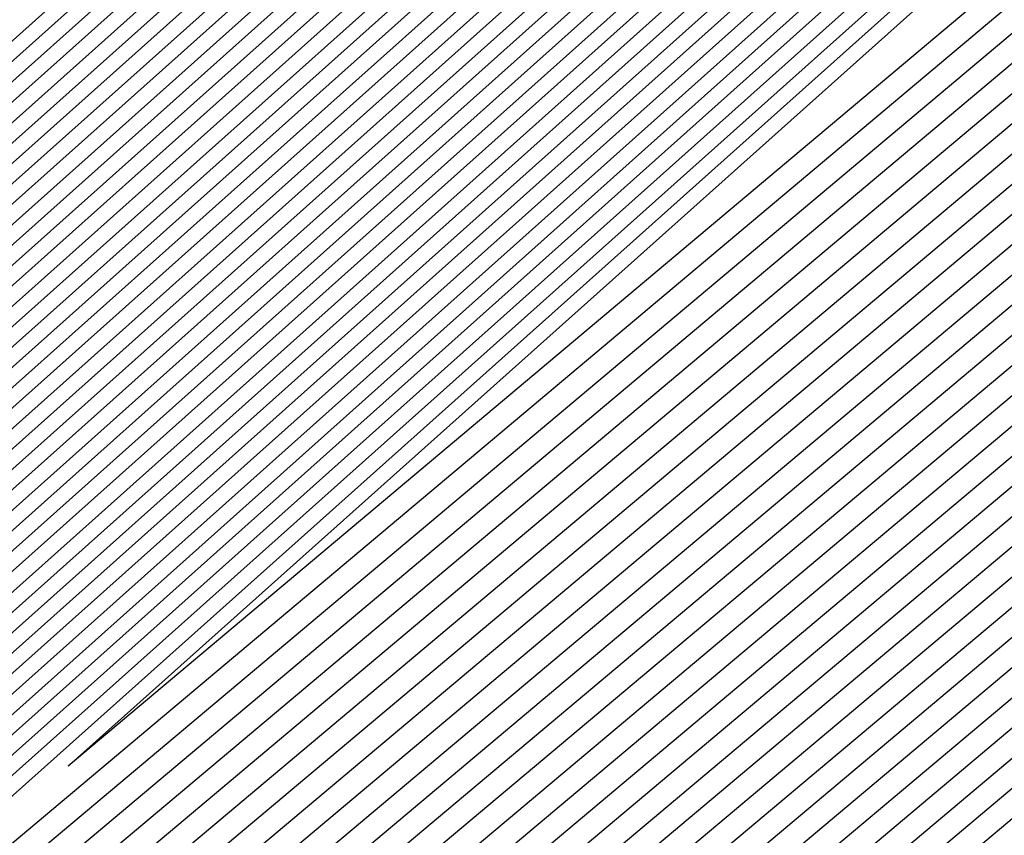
# Model space of a CAD drawing. Extents: x 3249832 to 3255657, y 13789405 to 13793316.
# Tile 855 of 1056: x 3253210.055 to 3253210.192, y 13791258.783 to 13791258.897. Entities that reach past the tile are written whole.
import ezdxf

# ---------------------------------------------------------------- set-up
doc = ezdxf.new("R2010")
doc.units = 0
doc.header["$LTSCALE"] = 100
doc.header["$MEASUREMENT"] = 0
for name, color, linetype in [('GRATIO_03231_CON', 1, 'CONTINUOUS'), ('GRATIO_0323_ICON', 1, 'CONTINUOUS'), ('TARGETS_EAST', 7, 'CONTINUOUS')]:
    doc.layers.add(name, color=color, linetype=linetype)

# ---------------------------------------------------------------- blocks, each defined once
blk = doc.blocks.new('Gratio_032316_contours')
at = {"layer": 'GRATIO_03231_CON', "color": 5, "linetype": 'Continuous', "flags": 128}
for points in [[(3253267.45197, 13791308.0417), (3253256.11611, 13791298.17904), (3253249.75157, 13791292.70133), (3253247.37744, 13791290.71635), (3253247.01692, 13791290.45633), (3253246.63197, 13791290.11838), (3253243.93961, 13791287.75913), (3253236.59567, 13791281.40012), (3253223.80812, 13791270.3942), (3253210.99376, 13791259.41951), (3253205.12157, 13791254.48556), (3253205.12157, 13791254.48556), (3253210.84129, 13791259.59433), (3253223.52577, 13791270.7179), (3253236.22858, 13791281.82086), (3253243.54593, 13791288.21014), (3253246.24446, 13791290.562), (3253246.6334, 13791290.89508), (3253246.97089, 13791291.1809), (3253249.31072, 13791293.20273), (3253255.65559, 13791298.69674), (3253267.00898, 13791308.52897)], [(3253267.33685, 13791307.94442), (3253256.06434, 13791298.13691), (3253249.73535, 13791292.68985), (3253247.37447, 13791290.71599), (3253247.01598, 13791290.45741), (3253246.6323, 13791290.12049), (3253243.9486, 13791287.76879), (3253236.62821, 13791281.43018), (3253223.88168, 13791270.45956), (3253211.10843, 13791259.52008), (3253205.25508, 13791254.60195), (3253205.25508, 13791254.60195), (3253210.95645, 13791259.69434), (3253223.60023, 13791270.78223), (3253236.2623, 13791281.84957), (3253243.55619, 13791288.21834), (3253246.2461, 13791290.56262), (3253246.63389, 13791290.89451), (3253246.96969, 13791291.17852), (3253249.29667, 13791293.18879), (3253255.60626, 13791298.65187), (3253266.8963, 13791308.42902)], [(3253267.22172, 13791307.84715), (3253256.01257, 13791298.09479), (3253249.71913, 13791292.67838), (3253247.37151, 13791290.71563), (3253247.01503, 13791290.45848), (3253246.63263, 13791290.1226), (3253243.95758, 13791287.77846), (3253236.66075, 13791281.46024), (3253223.95525, 13791270.52492), (3253211.2231, 13791259.62065), (3253205.38858, 13791254.71835), (3253205.38859, 13791254.71835), (3253211.07161, 13791259.79435), (3253223.6747, 13791270.84655), (3253236.29602, 13791281.87828), (3253243.56644, 13791288.22655), (3253246.24773, 13791290.56324), (3253246.63439, 13791290.89394), (3253246.9685, 13791291.17613), (3253249.28262, 13791293.17485), (3253255.55694, 13791298.607), (3253266.78361, 13791308.32906)], [(3253267.1066, 13791307.74987), (3253255.96081, 13791298.05266), (3253249.70292, 13791292.6669), (3253247.36854, 13791290.71526), (3253247.01409, 13791290.45956), (3253246.63296, 13791290.12471), (3253243.96656, 13791287.78812), (3253236.69329, 13791281.49029), (3253224.02881, 13791270.59029), (3253211.33777, 13791259.72122), (3253205.52209, 13791254.83475), (3253205.52209, 13791254.83475), (3253211.18677, 13791259.89435), (3253223.74917, 13791270.91088), (3253236.32974, 13791281.90699), (3253243.57669, 13791288.23475), (3253246.24937, 13791290.56386), (3253246.63488, 13791290.89337), (3253246.9673, 13791291.17375), (3253249.26858, 13791293.16091), (3253255.50762, 13791298.56213), (3253266.67093, 13791308.22911)], [(3253266.87636, 13791307.55532), (3253255.85727, 13791297.96842), (3253249.67048, 13791292.64395), (3253247.36261, 13791290.71454), (3253247.01219, 13791290.46171), (3253246.63362, 13791290.12893), (3253243.98452, 13791287.80744), (3253236.75838, 13791281.55041), (3253224.17594, 13791270.72101), (3253211.56711, 13791259.92236), (3253205.78911, 13791255.06754), (3253205.78911, 13791255.06754), (3253211.41709, 13791260.09437), (3253223.89811, 13791271.03953), (3253236.39717, 13791281.9644), (3253243.59719, 13791288.25117), (3253246.25263, 13791290.56509), (3253246.63586, 13791290.89224), (3253246.96491, 13791291.16898), (3253249.24048, 13791293.13303), (3253255.40897, 13791298.4724), (3253266.44556, 13791308.0292)], [(3253266.76123, 13791307.45805), (3253255.8055, 13791297.92629), (3253249.65427, 13791292.63247), (3253247.35964, 13791290.71418), (3253247.01125, 13791290.46279), (3253246.63395, 13791290.13104), (3253243.9935, 13791287.8171), (3253236.79092, 13791281.58047), (3253224.2495, 13791270.78638), (3253211.68179, 13791260.02293), (3253205.92262, 13791255.18394), (3253205.92262, 13791255.18394), (3253211.53225, 13791260.19438), (3253223.97258, 13791271.10386), (3253236.43089, 13791281.99311), (3253243.60744, 13791288.25937), (3253246.25427, 13791290.56571), (3253246.63635, 13791290.89167), (3253246.96371, 13791291.1666), (3253249.22643, 13791293.11909), (3253255.35964, 13791298.42753), (3253266.33287, 13791307.92924)], [(3253266.64611, 13791307.36077), (3253255.75373, 13791297.88417), (3253249.63805, 13791292.621), (3253247.35667, 13791290.71382), (3253247.0103, 13791290.46387), (3253246.63428, 13791290.13316), (3253244.00248, 13791287.82676), (3253236.82346, 13791281.61053), (3253224.32306, 13791270.85174), (3253211.79646, 13791260.1235), (3253206.05613, 13791255.30034), (3253206.05613, 13791255.30033), (3253211.64741, 13791260.29439), (3253224.04705, 13791271.16818), (3253236.46461, 13791282.02182), (3253243.6177, 13791288.26758), (3253246.2559, 13791290.56633), (3253246.63684, 13791290.8911), (3253246.96251, 13791291.16422), (3253249.21238, 13791293.10515), (3253255.31032, 13791298.38266), (3253266.22019, 13791307.82929)], [(3253266.53099, 13791307.2635), (3253255.70196, 13791297.84205), (3253249.62183, 13791292.60952), (3253247.35371, 13791290.71345), (3253247.00936, 13791290.46494), (3253246.63461, 13791290.13527), (3253244.01147, 13791287.83642), (3253236.856, 13791281.64058), (3253224.39663, 13791270.9171), (3253211.91113, 13791260.22407), (3253206.18963, 13791255.41673), (3253206.18963, 13791255.41673), (3253211.76257, 13791260.3944), (3253224.12152, 13791271.23251), (3253236.49833, 13791282.05053), (3253243.62795, 13791288.27578), (3253246.25754, 13791290.56695), (3253246.63734, 13791290.89054), (3253246.96131, 13791291.16183), (3253249.19833, 13791293.09121), (3253255.26099, 13791298.33779), (3253266.1075, 13791307.72933)], [(3253266.30074, 13791307.06895), (3253255.59843, 13791297.7578), (3253249.5894, 13791292.58657), (3253247.34778, 13791290.71273), (3253247.00747, 13791290.4671), (3253246.63526, 13791290.13949), (3253244.02943, 13791287.85574), (3253236.92109, 13791281.7007), (3253224.54375, 13791271.04783), (3253212.14047, 13791260.42521), (3253206.45665, 13791255.64953), (3253206.45665, 13791255.64953), (3253211.99289, 13791260.59441), (3253224.27046, 13791271.36115), (3253236.56577, 13791282.10794), (3253243.64845, 13791288.29219), (3253246.2608, 13791290.56818), (3253246.63832, 13791290.8894), (3253246.95892, 13791291.15707), (3253249.17024, 13791293.06333), (3253255.16235, 13791298.24805), (3253265.88213, 13791307.52942)], [(3253266.18562, 13791306.97167), (3253255.54666, 13791297.71567), (3253249.57318, 13791292.57509), (3253247.34481, 13791290.71237), (3253247.00652, 13791290.46817), (3253246.63559, 13791290.1416), (3253244.03841, 13791287.86541), (3253236.95363, 13791281.73076), (3253224.61732, 13791271.1132), (3253212.25514, 13791260.52577), (3253206.59016, 13791255.76592), (3253206.59016, 13791255.76592), (3253212.10805, 13791260.69442), (3253224.34492, 13791271.42548), (3253236.59949, 13791282.13665), (3253243.6587, 13791288.3004), (3253246.26244, 13791290.5688), (3253246.63881, 13791290.88883), (3253246.95772, 13791291.15468), (3253249.15619, 13791293.04939), (3253255.11302, 13791298.20318), (3253265.76944, 13791307.42947)], [(3253266.07049, 13791306.8744), (3253255.49489, 13791297.67355), (3253249.55697, 13791292.56362), (3253247.34184, 13791290.712), (3253247.00558, 13791290.46925), (3253246.63592, 13791290.14371), (3253244.04739, 13791287.87507), (3253236.98617, 13791281.76081), (3253224.69088, 13791271.17856), (3253212.36981, 13791260.62634), (3253206.72366, 13791255.88232), (3253206.72367, 13791255.88232), (3253212.22321, 13791260.79443), (3253224.41939, 13791271.4898), (3253236.63321, 13791282.16536), (3253243.66895, 13791288.30861), (3253246.26407, 13791290.56942), (3253246.6393, 13791290.88827), (3253246.95652, 13791291.1523), (3253249.14214, 13791293.03545), (3253255.0637, 13791298.15831), (3253265.65676, 13791307.32951)], [(3253265.95537, 13791306.77712), (3253255.44312, 13791297.63143), (3253249.54075, 13791292.55214), (3253247.33888, 13791290.71164), (3253247.00463, 13791290.47032), (3253246.63625, 13791290.14582), (3253244.05637, 13791287.88473), (3253237.01871, 13791281.79087), (3253224.76444, 13791271.24392), (3253212.48448, 13791260.72691), (3253206.85717, 13791255.99872), (3253206.85717, 13791255.99872), (3253212.33837, 13791260.89444), (3253224.49386, 13791271.55413), (3253236.66693, 13791282.19407), (3253243.67921, 13791288.31681), (3253246.26571, 13791290.57004), (3253246.6398, 13791290.8877), (3253246.95533, 13791291.14992), (3253249.12809, 13791293.02151), (3253255.01437, 13791298.11344), (3253265.54407, 13791307.22956)], [(3253265.72512, 13791306.58257), (3253255.33958, 13791297.54718), (3253249.50832, 13791292.52919), (3253247.33294, 13791290.71092), (3253247.00274, 13791290.47248), (3253246.63691, 13791290.15005), (3253244.07433, 13791287.90405), (3253237.0838, 13791281.85099), (3253224.91157, 13791271.37465), (3253212.71382, 13791260.92805), (3253207.12419, 13791256.23151), (3253207.12419, 13791256.23151), (3253212.56869, 13791261.09446), (3253224.6428, 13791271.68278), (3253236.73437, 13791282.25148), (3253243.69971, 13791288.33322), (3253246.26897, 13791290.57127), (3253246.64078, 13791290.88656), (3253246.95293, 13791291.14515), (3253249.1, 13791292.99362), (3253254.91572, 13791298.02371), (3253265.3187, 13791307.02965)], [(3253265.61, 13791306.4853), (3253255.28781, 13791297.50506), (3253249.4921, 13791292.51771), (3253247.32998, 13791290.71056), (3253247.0018, 13791290.47355), (3253246.63724, 13791290.15216), (3253244.08331, 13791287.91371), (3253237.11634, 13791281.88104), (3253224.98513, 13791271.44001), (3253212.82849, 13791261.02862), (3253207.2577, 13791256.34791), (3253207.2577, 13791256.34791), (3253212.68385, 13791261.19447), (3253224.71727, 13791271.7471), (3253236.76809, 13791282.28019), (3253243.70996, 13791288.34143), (3253246.27061, 13791290.57189), (3253246.64127, 13791290.88599), (3253246.95174, 13791291.14277), (3253249.08595, 13791292.97968), (3253254.8664, 13791297.97884), (3253265.20602, 13791306.92969)], [(3253265.49488, 13791306.38803), (3253255.23605, 13791297.46293), (3253249.47588, 13791292.50624), (3253247.32701, 13791290.71019), (3253247.00085, 13791290.47463), (3253246.63757, 13791290.15427), (3253244.0923, 13791287.92337), (3253237.14888, 13791281.9111), (3253225.0587, 13791271.50538), (3253212.94316, 13791261.12919), (3253207.39121, 13791256.46431), (3253207.39121, 13791256.46431), (3253212.79901, 13791261.29448), (3253224.79174, 13791271.81143), (3253236.80181, 13791282.3089), (3253243.72021, 13791288.34963), (3253246.27224, 13791290.57251), (3253246.64176, 13791290.88543), (3253246.95054, 13791291.14038), (3253249.0719, 13791292.96574), (3253254.81708, 13791297.93397), (3253265.09333, 13791306.82974)], [(3253265.37976, 13791306.29075), (3253255.18428, 13791297.42081), (3253249.45967, 13791292.49476), (3253247.32404, 13791290.70983), (3253246.9999, 13791290.47571), (3253246.6379, 13791290.15638), (3253244.10128, 13791287.93303), (3253237.18142, 13791281.94116), (3253225.13226, 13791271.57074), (3253213.05783, 13791261.22976), (3253207.52471, 13791256.5807), (3253207.52471, 13791256.5807), (3253212.91417, 13791261.39448), (3253224.86621, 13791271.87575), (3253236.83553, 13791282.33761), (3253243.73047, 13791288.35784), (3253246.27388, 13791290.57313), (3253246.64226, 13791290.88486), (3253246.94934, 13791291.138), (3253249.05785, 13791292.9518), (3253254.76775, 13791297.8891), (3253264.98065, 13791306.72978)], [(3253265.14951, 13791306.0962), (3253255.08074, 13791297.33656), (3253249.42723, 13791292.47181), (3253247.31811, 13791290.70911), (3253246.99801, 13791290.47786), (3253246.63856, 13791290.1606), (3253244.11924, 13791287.95236), (3253237.24651, 13791282.00127), (3253225.27938, 13791271.70147), (3253213.28717, 13791261.4309), (3253207.79173, 13791256.8135), (3253207.79173, 13791256.8135), (3253213.14449, 13791261.5945), (3253225.01515, 13791272.0044), (3253236.90297, 13791282.39502), (3253243.75097, 13791288.37425), (3253246.27714, 13791290.57436), (3253246.64324, 13791290.88372), (3253246.94695, 13791291.13323), (3253249.02975, 13791292.92392), (3253254.6691, 13791297.79936), (3253264.75528, 13791306.52987)], [(3253265.03439, 13791305.99892), (3253255.02897, 13791297.29444), (3253249.41102, 13791292.46033), (3253247.31514, 13791290.70874), (3253246.99707, 13791290.47894), (3253246.63889, 13791290.16271), (3253244.12822, 13791287.96202), (3253237.27905, 13791282.03133), (3253225.35295, 13791271.76683), (3253213.40184, 13791261.53147), (3253207.92524, 13791256.92989), (3253207.92524, 13791256.92989), (3253213.25965, 13791261.69451), (3253225.08961, 13791272.06873), (3253236.93669, 13791282.42373), (3253243.76122, 13791288.38246), (3253246.27878, 13791290.57498), (3253246.64373, 13791290.88316), (3253246.94575, 13791291.13085), (3253249.01571, 13791292.90998), (3253254.61978, 13791297.75449), (3253264.64259, 13791306.42992)], [(3253264.91926, 13791305.90165), (3253254.9772, 13791297.25231), (3253249.3948, 13791292.44886), (3253247.31218, 13791290.70838), (3253246.99612, 13791290.48001), (3253246.63922, 13791290.16482), (3253244.1372, 13791287.97168), (3253237.31159, 13791282.06139), (3253225.42651, 13791271.83219), (3253213.51651, 13791261.63204), (3253208.05874, 13791257.04629), (3253208.05875, 13791257.04629), (3253213.37481, 13791261.79452), (3253225.16408, 13791272.13306), (3253236.97041, 13791282.45244), (3253243.77147, 13791288.39066), (3253246.28041, 13791290.5756), (3253246.64422, 13791290.88259), (3253246.94455, 13791291.12847), (3253249.00166, 13791292.89604), (3253254.57046, 13791297.70962), (3253264.52991, 13791306.32996)], [(3253264.80414, 13791305.80438), (3253254.92543, 13791297.21019), (3253249.37858, 13791292.43738), (3253247.30921, 13791290.70802), (3253246.99518, 13791290.48109), (3253246.63955, 13791290.16693), (3253244.14618, 13791287.98134), (3253237.34413, 13791282.09145), (3253225.50007, 13791271.89756), (3253213.63118, 13791261.73261), (3253208.19225, 13791257.16269), (3253208.19225, 13791257.16269), (3253213.48997, 13791261.89453), (3253225.23855, 13791272.19738), (3253237.00413, 13791282.48115), (3253243.78172, 13791288.39887), (3253246.28205, 13791290.57622), (3253246.64472, 13791290.88202), (3253246.94335, 13791291.12608), (3253248.98761, 13791292.8821), (3253254.52113, 13791297.66475), (3253264.41722, 13791306.23001)], [(3253264.57389, 13791305.60983), (3253254.8219, 13791297.12594), (3253249.34615, 13791292.41443), (3253247.30328, 13791290.7073), (3253246.99329, 13791290.48324), (3253246.64021, 13791290.17116), (3253244.16415, 13791288.00066), (3253237.40922, 13791282.15156), (3253225.6472, 13791272.02829), (3253213.86052, 13791261.93375), (3253208.45927, 13791257.39548), (3253208.45927, 13791257.39548), (3253213.72028, 13791262.09454), (3253225.38749, 13791272.32603), (3253237.07157, 13791282.53856), (3253243.80223, 13791288.41528), (3253246.28532, 13791290.57745), (3253246.6457, 13791290.88089), (3253246.94096, 13791291.12132), (3253248.95951, 13791292.85422), (3253254.42248, 13791297.57502), (3253264.19185, 13791306.0301)], [(3253264.45877, 13791305.51255), (3253254.77013, 13791297.08382), (3253249.32993, 13791292.40295), (3253247.30031, 13791290.70693), (3253246.99234, 13791290.48432), (3253246.64054, 13791290.17327), (3253244.17313, 13791288.01032), (3253237.44176, 13791282.18162), (3253225.72077, 13791272.09365), (3253213.97519, 13791262.03431), (3253208.59278, 13791257.51188), (3253208.59278, 13791257.51188), (3253213.83545, 13791262.19455), (3253225.46196, 13791272.39036), (3253237.10529, 13791282.56727), (3253243.81248, 13791288.42348), (3253246.28695, 13791290.57807), (3253246.64619, 13791290.88032), (3253246.93976, 13791291.11893), (3253248.94547, 13791292.84028), (3253254.37316, 13791297.53015), (3253264.07917, 13791305.93015)], [(3253264.34365, 13791305.41528), (3253254.71836, 13791297.0417), (3253249.31372, 13791292.39148), (3253247.29734, 13791290.70657), (3253246.9914, 13791290.48539), (3253246.64087, 13791290.17538), (3253244.18211, 13791288.01998), (3253237.4743, 13791282.21168), (3253225.79433, 13791272.15901), (3253214.08986, 13791262.13489), (3253208.72629, 13791257.62828), (3253208.72628, 13791257.62828), (3253213.9506, 13791262.29456), (3253225.53643, 13791272.45468), (3253237.13901, 13791282.59598), (3253243.82273, 13791288.43169), (3253246.28858, 13791290.57869), (3253246.64668, 13791290.87975), (3253246.93857, 13791291.11655), (3253248.93142, 13791292.82634), (3253254.32383, 13791297.48528), (3253263.96648, 13791305.83019)], [(3253264.22852, 13791305.318), (3253254.66659, 13791296.99957), (3253249.2975, 13791292.38), (3253247.29438, 13791290.70621), (3253246.99045, 13791290.48647), (3253246.6412, 13791290.17749), (3253244.19109, 13791288.02965), (3253237.50684, 13791282.24174), (3253225.86789, 13791272.22438), (3253214.20454, 13791262.23545), (3253208.85979, 13791257.74467), (3253208.85979, 13791257.74467), (3253214.06576, 13791262.39457), (3253225.6109, 13791272.51901), (3253237.17273, 13791282.62469), (3253243.83298, 13791288.4399), (3253246.29022, 13791290.57931), (3253246.64717, 13791290.87918), (3253246.93737, 13791291.11417), (3253248.91737, 13791292.8124), (3253254.27451, 13791297.44041), (3253263.8538, 13791305.73024)], [(3253263.99828, 13791305.12345), (3253254.56305, 13791296.91532), (3253249.26507, 13791292.35705), (3253247.28844, 13791290.70548), (3253246.98856, 13791290.48862), (3253246.64186, 13791290.18171), (3253244.20905, 13791288.04897), (3253237.57193, 13791282.30185), (3253226.01502, 13791272.3551), (3253214.43388, 13791262.43659), (3253209.12681, 13791257.97747), (3253209.12681, 13791257.97747), (3253214.29608, 13791262.59459), (3253225.75984, 13791272.64766), (3253237.24016, 13791282.6821), (3253243.85349, 13791288.45631), (3253246.29349, 13791290.58054), (3253246.64816, 13791290.87805), (3253246.93497, 13791291.1094), (3253248.88927, 13791292.78452), (3253254.17586, 13791297.35067), (3253263.62842, 13791305.53033)], [(3253263.88315, 13791305.02618), (3253254.51129, 13791296.8732), (3253249.24885, 13791292.34558), (3253247.28548, 13791290.70512), (3253246.98761, 13791290.4897), (3253246.64219, 13791290.18382), (3253244.21803, 13791288.05863), (3253237.60447, 13791282.33191), (3253226.08858, 13791272.42047), (3253214.54855, 13791262.53716), (3253209.26032, 13791258.09386), (3253209.26032, 13791258.09386), (3253214.41124, 13791262.69459), (3253225.8343, 13791272.71198), (3253237.27388, 13791282.71081), (3253243.86374, 13791288.46451), (3253246.29512, 13791290.58116), (3253246.64865, 13791290.87748), (3253246.93378, 13791291.10702), (3253248.87522, 13791292.77058), (3253254.12654, 13791297.3058), (3253263.51574, 13791305.43037)], [(3253263.76803, 13791304.9289), (3253254.45952, 13791296.83108), (3253249.23263, 13791292.3341), (3253247.28251, 13791290.70476), (3253246.98667, 13791290.49078), (3253246.64252, 13791290.18593), (3253244.22702, 13791288.06829), (3253237.63701, 13791282.36197), (3253226.16214, 13791272.48583), (3253214.66322, 13791262.63773), (3253209.39382, 13791258.21026), (3253209.39382, 13791258.21026), (3253214.5264, 13791262.7946), (3253225.90877, 13791272.77631), (3253237.3076, 13791282.73952), (3253243.87399, 13791288.47272), (3253246.29675, 13791290.58178), (3253246.64914, 13791290.87691), (3253246.93258, 13791291.10463), (3253248.86118, 13791292.75664), (3253254.07721, 13791297.26093), (3253263.40305, 13791305.33042)], [(3253263.65291, 13791304.83163), (3253254.40775, 13791296.78895), (3253249.21642, 13791292.32262), (3253247.27954, 13791290.7044), (3253246.98572, 13791290.49185), (3253246.64285, 13791290.18805), (3253244.236, 13791288.07795), (3253237.66955, 13791282.39203), (3253226.23571, 13791272.55119), (3253214.77789, 13791262.7383), (3253209.52733, 13791258.32666), (3253209.52733, 13791258.32666), (3253214.64156, 13791262.89461), (3253225.98324, 13791272.84063), (3253237.34132, 13791282.76823), (3253243.88424, 13791288.48092), (3253246.29839, 13791290.5824), (3253246.64963, 13791290.87634), (3253246.93138, 13791291.10225), (3253248.84713, 13791292.7427), (3253254.02789, 13791297.21606), (3253263.29037, 13791305.23046)], [(3253226.38283, 13791272.68192), (3253215.00723, 13791262.93944), (3253209.79435, 13791258.55945), (3253209.79435, 13791258.55945), (3253214.87188, 13791263.09463), (3253226.13218, 13791272.96928)], [(3253226.4564, 13791272.74729), (3253215.1219, 13791263.04001), (3253209.92785, 13791258.67585), (3253209.92786, 13791258.67585), (3253214.98704, 13791263.19464), (3253226.20665, 13791273.03361)], [(3253226.52996, 13791272.81265), (3253215.23657, 13791263.14058), (3253210.06136, 13791258.79225), (3253210.06136, 13791258.79225), (3253215.1022, 13791263.29465), (3253226.28112, 13791273.09794)]]:
    blk.add_lwpolyline(points, dxfattribs=at)
at = {"layer": 'GRATIO_0323_ICON', "color": 7, "linetype": 'Continuous', "flags": 128}
for points in [[(3253280.94589, 13791319.84168), (3253267.5671, 13791308.13897), (3253256.16788, 13791298.22116), (3253249.76778, 13791292.7128), (3253247.38041, 13791290.71671), (3253247.01787, 13791290.45526), (3253246.63164, 13791290.11627), (3253243.93063, 13791287.74947), (3253236.56312, 13791281.37006), (3253223.73456, 13791270.32883), (3253210.87909, 13791259.31894), (3253204.98806, 13791254.36916), (3253204.98806, 13791254.36916), (3253210.72614, 13791259.49432), (3253223.4513, 13791270.65358), (3253236.19486, 13791281.79216), (3253243.53568, 13791288.20193), (3253246.24283, 13791290.56139), (3253246.63291, 13791290.89565), (3253246.97209, 13791291.18328), (3253249.32477, 13791293.21667), (3253255.70491, 13791298.74161), (3253267.12167, 13791308.62893), (3253280.56493, 13791320.24945)], [(3253266.99148, 13791307.6526), (3253255.90904, 13791298.01054), (3253249.6867, 13791292.65542), (3253247.36557, 13791290.7149), (3253247.01314, 13791290.46064), (3253246.63329, 13791290.12682), (3253243.97554, 13791287.79778), (3253236.72583, 13791281.52035), (3253224.10237, 13791270.65565), (3253211.45244, 13791259.82179), (3253205.6556, 13791254.95114), (3253205.6556, 13791254.95114), (3253211.30193, 13791259.99436), (3253223.82364, 13791270.9752), (3253236.36345, 13791281.93569), (3253243.58694, 13791288.24296), (3253246.251, 13791290.56448), (3253246.63537, 13791290.89281), (3253246.9661, 13791291.17137), (3253249.25453, 13791293.14697), (3253255.45829, 13791298.51727), (3253266.55824, 13791308.12915)], [(3253266.41586, 13791307.16622), (3253255.65019, 13791297.79992), (3253249.60562, 13791292.59805), (3253247.35074, 13791290.71309), (3253247.00841, 13791290.46602), (3253246.63494, 13791290.13738), (3253244.02045, 13791287.84608), (3253236.88854, 13791281.67064), (3253224.47019, 13791270.98247), (3253212.0258, 13791260.32464), (3253206.32314, 13791255.53313), (3253206.32314, 13791255.53313), (3253211.87773, 13791260.49441), (3253224.19599, 13791271.29683), (3253236.53205, 13791282.07923), (3253243.6382, 13791288.28399), (3253246.25917, 13791290.56757), (3253246.63783, 13791290.88997), (3253246.96012, 13791291.15945), (3253249.18429, 13791293.07727), (3253255.21167, 13791298.29292), (3253265.99481, 13791307.62938)], [(3253265.84025, 13791306.67985), (3253255.39135, 13791297.5893), (3253249.52453, 13791292.54067), (3253247.33591, 13791290.71128), (3253247.00369, 13791290.4714), (3253246.63658, 13791290.14793), (3253244.06535, 13791287.89439), (3253237.05125, 13791281.82093), (3253224.83801, 13791271.30929), (3253212.59915, 13791260.82748), (3253206.99068, 13791256.11511), (3253206.99068, 13791256.11512), (3253212.45353, 13791260.99445), (3253224.56833, 13791271.61845), (3253236.70065, 13791282.22277), (3253243.68946, 13791288.32502), (3253246.26734, 13791290.57065), (3253246.64029, 13791290.88713), (3253246.95413, 13791291.14753), (3253249.11404, 13791293.00756), (3253254.96505, 13791298.06857), (3253265.43139, 13791307.1296)], [(3253265.26463, 13791306.19348), (3253255.13251, 13791297.37869), (3253249.44345, 13791292.48329), (3253247.32108, 13791290.70947), (3253246.99896, 13791290.47678), (3253246.63823, 13791290.15849), (3253244.11026, 13791287.9427), (3253237.21396, 13791281.97122), (3253225.20582, 13791271.6361), (3253213.1725, 13791261.33033), (3253207.65822, 13791256.6971), (3253207.65822, 13791256.6971), (3253213.02933, 13791261.49449), (3253224.94068, 13791271.94008), (3253236.86925, 13791282.36631), (3253243.74072, 13791288.36604), (3253246.27551, 13791290.57374), (3253246.64275, 13791290.88429), (3253246.94814, 13791291.13562), (3253249.0438, 13791292.93786), (3253254.71843, 13791297.84423), (3253264.86796, 13791306.62983)], [(3253264.68902, 13791305.7071), (3253254.87367, 13791297.16807), (3253249.36237, 13791292.42591), (3253247.30624, 13791290.70766), (3253246.99423, 13791290.48216), (3253246.63988, 13791290.16905), (3253244.15517, 13791287.991), (3253237.37667, 13791282.12151), (3253225.57364, 13791271.96292), (3253213.74585, 13791261.83318), (3253208.32576, 13791257.27908), (3253208.32576, 13791257.27908), (3253213.60512, 13791261.99453), (3253225.31302, 13791272.26171), (3253237.03785, 13791282.50985), (3253243.79198, 13791288.40707), (3253246.28368, 13791290.57683), (3253246.64521, 13791290.88145), (3253246.94216, 13791291.1237), (3253248.97356, 13791292.86816), (3253254.47181, 13791297.61988), (3253264.30454, 13791306.13006)], [(3253264.1134, 13791305.22073), (3253254.61482, 13791296.95745), (3253249.28128, 13791292.36853), (3253247.29141, 13791290.70585), (3253246.98951, 13791290.48755), (3253246.64153, 13791290.1796), (3253244.20007, 13791288.03931), (3253237.53939, 13791282.27179), (3253225.94146, 13791272.28974), (3253214.31921, 13791262.33602), (3253208.9933, 13791257.86107), (3253208.9933, 13791257.86107), (3253214.18092, 13791262.49458), (3253225.68537, 13791272.58333), (3253237.20645, 13791282.65339), (3253243.84324, 13791288.4481), (3253246.29185, 13791290.57992), (3253246.64767, 13791290.87861), (3253246.93617, 13791291.11178), (3253248.90332, 13791292.79846), (3253254.22519, 13791297.39554), (3253263.74111, 13791305.63028)], [(3253226.30927, 13791272.61656), (3253214.89256, 13791262.83887), (3253209.66084, 13791258.44306), (3253209.66084, 13791258.44305), (3253214.75672, 13791262.99462), (3253226.05771, 13791272.90496)]]:
    blk.add_lwpolyline(points, dxfattribs=at)

msp = doc.modelspace()

# ---------------------------------------------------------------- block references
at = {"layer": 'TARGETS_EAST'}
msp.add_blockref('Gratio_032316_contours', (0, 0), dxfattribs=at)

doc.saveas('drawing.dxf')
